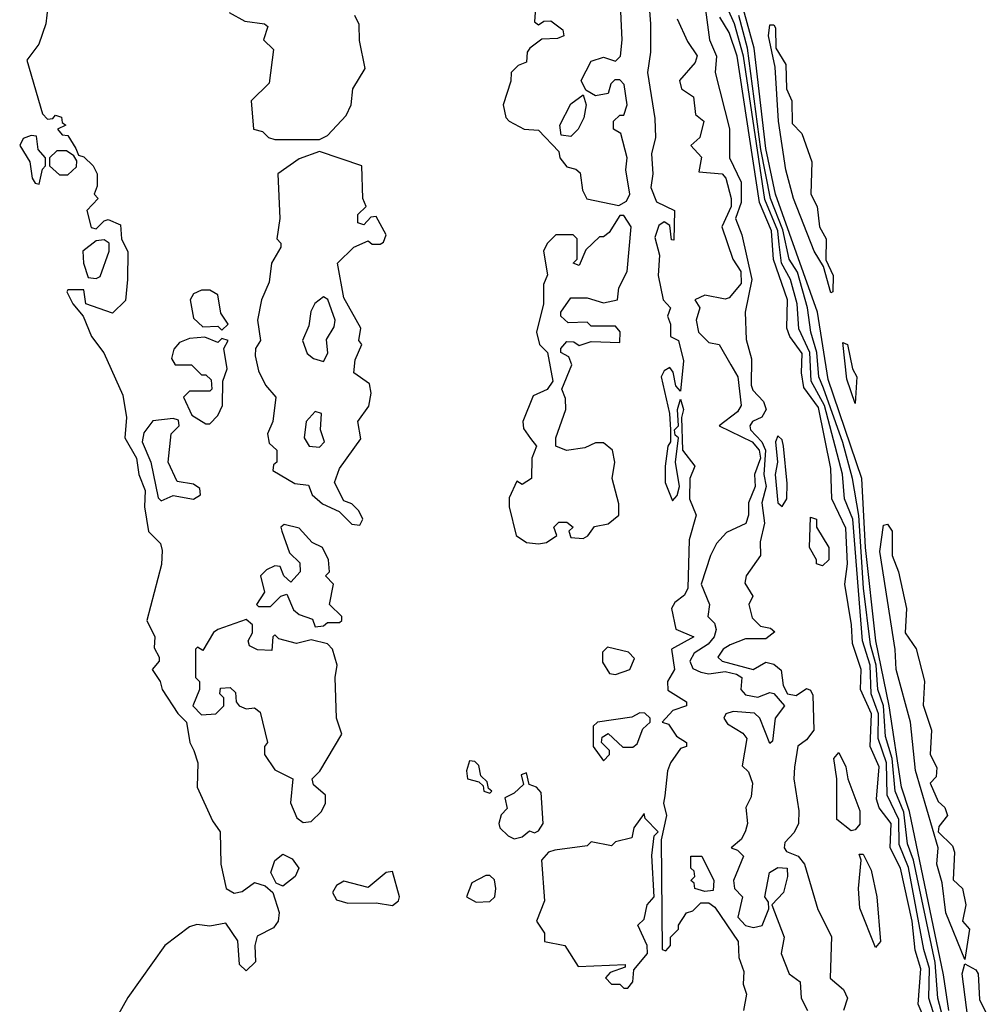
# Model space of a CAD drawing. Extents: x 2889633 to 3052318, y 540750 to 918690.
# Tile 404 of 656: x 3048847 to 3051228, y 692020 to 694445. Entities that reach past the tile are written whole.
import ezdxf

# ---------------------------------------------------------------- set-up
doc = ezdxf.new("R2010")
doc.units = 0

msp = doc.modelspace()

# ---------------------------------------------------------------- linework, layer by layer
at = {"layer": '0CON02XD'}
for points in [[(3051136.2, 692005), (3051122.9, 692092.9), (3051039.2, 692495), (3051019.6, 692555), (3050989.2, 692755), (3050956.2, 692915), (3050930.3, 693145), (3050921.9, 693315), (3050838.9, 693558.9), (3050812.5, 693725), (3050709.2, 694015), (3050685, 694127.5), (3050656.2, 694375), (3050548.5, 694765)], [(3050117.5, 694475), (3050115, 694440), (3050125, 694432.5), (3050138.3, 694441.7), (3050155, 694442.5), (3050185, 694420), (3050187.5, 694405), (3050171.7, 694398.3), (3050133, 694397), (3050103.3, 694375), (3050096.7, 694365), (3050095, 694340), (3050075, 694332.5), (3050057.5, 694315), (3050056.4, 694293.6), (3050037.5, 694235), (3050044.1, 694204.1), (3050052.5, 694195), (3050090, 694175), (3050125, 694173.3), (3050175, 694120), (3050177.5, 694105), (3050195, 694082.5), (3050217, 694077), (3050227.5, 694067.5), (3050233.3, 694025), (3050243.9, 694003.9), (3050323, 693987), (3050341.7, 693998.3), (3050350, 694015), (3050340, 694075), (3050343.3, 694105), (3050327.5, 694165), (3050310, 694175), (3050310, 694195), (3050325, 694210), (3050335, 694210), (3050343.3, 694235), (3050335.7, 694285.7), (3050325, 694296.7), (3050313, 694297), (3050303, 694287), (3050296.4, 694263.6), (3050265, 694257.5), (3050241.7, 694271.7), (3050230, 694295), (3050255, 694342.5), (3050285, 694352.5), (3050315, 694342.5), (3050326.7, 694355), (3050331.2, 694395), (3050321.2, 694605)], [(3050392, 694552), (3050401.2, 694435), (3050401.2, 694365), (3050393.3, 694315), (3050411.7, 694201.7), (3050413.3, 694155), (3050403.3, 694115), (3050406.7, 694065), (3050401.7, 694031.7), (3050416, 693996), (3050460, 693975), (3050458.3, 693901.7), (3050453, 693903), (3050448.3, 693938.3), (3050435, 693947.5), (3050421.7, 693938.3), (3050411.7, 693908.3), (3050423.3, 693865), (3050420, 693815), (3050432.5, 693755), (3050450, 693735), (3050442.5, 693715), (3050450, 693695), (3050450, 693665), (3050470, 693655), (3050482.5, 693605), (3050475, 693530), (3050463, 693543), (3050457, 693577), (3050448.3, 693588.3), (3050435, 693580), (3050427.5, 693565), (3050447.5, 693475), (3050450, 693435), (3050450, 693405), (3050443.3, 693395), (3050436.7, 693345), (3050436.7, 693305), (3050455, 693260), (3050467, 693273), (3050472.5, 693295), (3050462.5, 693355), (3050470, 693415), (3050461.7, 693421.7), (3050460, 693435), (3050470, 693445), (3050467.5, 693485), (3050475, 693510), (3050482.5, 693485), (3050477.5, 693465), (3050480, 693385), (3050510, 693345), (3050497.5, 693315), (3050496.7, 693265), (3050513.3, 693225), (3050496.4, 693163.6), (3050493.3, 693045), (3050485, 693027.5), (3050460.7, 693009.3), (3050452.5, 692995), (3050463.6, 692943.6), (3050507.5, 692925), (3050452.5, 692895), (3050460, 692845), (3050442.5, 692815), (3050443.6, 692793.6), (3050490, 692765), (3050490, 692755), (3050456.2, 692743.8), (3050430, 692715), (3050445, 692710), (3050465, 692680), (3050490, 692665), (3050490, 692655), (3050475, 692650), (3050450, 692615), (3050442.5, 692595), (3050436.4, 692533.6), (3050433.3, 692515), (3050440, 692485), (3050427.5, 692425), (3050430, 692155), (3050438.3, 692151.7), (3050450, 692165), (3050450, 692185), (3050470, 692205), (3050470, 692215), (3050490, 692245), (3050505, 692250), (3050525, 692270), (3050545, 692270), (3050559.3, 692259.3), (3050616.7, 692175), (3050618.8, 692135), (3050630.7, 692100.7), (3050629.3, 692069.3), (3050637.5, 692045), (3050630, 692005)], [(3048921.2, 694521.2), (3048911.2, 694435), (3048894, 694385), (3048864.2, 694345), (3048903, 694213), (3048915, 694200), (3048928.3, 694201.7), (3048935, 694210), (3048950, 694205), (3048951.7, 694191.7), (3048960, 694185), (3048940, 694175), (3048951.7, 694161.7), (3048965, 694160), (3048985, 694127.5), (3048991.7, 694111.7), (3049005, 694107.5), (3049027.5, 694085), (3049037.5, 694065), (3049037.5, 694035), (3049030, 694015), (3049040, 694005), (3049012.5, 693975), (3049023, 693933), (3049035, 693930), (3049055, 693950), (3049065, 693952.5), (3049095, 693940), (3049097.5, 693905), (3049113, 693873), (3049112.5, 693805), (3049107, 693753), (3049075, 693722.5), (3049010, 693745), (3049005, 693780), (3048965, 693780), (3048962.5, 693775), (3048977.5, 693745), (3049003.3, 693715), (3049023.3, 693665), (3049054.2, 693624.2), (3049100.6, 693520.6), (3049110, 693465), (3049105.7, 693415), (3049134.4, 693365), (3049140.6, 693325), (3049155.5, 693285.5), (3049154.3, 693245), (3049164.3, 693184.3), (3049193.3, 693155), (3049197.7, 693137.7), (3049196.4, 693103.6), (3049160, 692965), (3049180, 692925), (3049178.3, 692898.3), (3049190, 692875), (3049190, 692865), (3049173.3, 692845), (3049192.5, 692815), (3049197.5, 692795), (3049236.6, 692736.6), (3049258, 692715), (3049265.8, 692665), (3049275.8, 692645), (3049285.8, 692615), (3049283.8, 692555), (3049322.1, 692472.1), (3049340.6, 692445), (3049342.5, 692365), (3049355.5, 692305.5), (3049375, 692294), (3049395, 692298), (3049425, 692320), (3049451.4, 692311.4), (3049470, 692295), (3049485.9, 692245.9), (3049483.8, 692225), (3049471.7, 692208.3), (3049432.2, 692187.8), (3049426, 692165), (3049427.5, 692125), (3049405, 692102.5), (3049388.3, 692118.3), (3049383.8, 692176.2), (3049355, 692220), (3049315, 692212.5), (3049283.2, 692216.8), (3049265, 692210.8), (3049204, 692165), (3049113, 692037), (3049067.5, 691955)], [(3051103.5, 691983.5), (3051086.7, 692035), (3051088.3, 692108.3), (3051074.6, 692154.6), (3051036.7, 692356.7), (3051013.7, 692413.7), (3051012.7, 692475), (3050984.4, 692535), (3050982.1, 692615), (3050961.8, 692675), (3050963.1, 692735), (3050944.5, 692785), (3050942.1, 692855), (3050923.3, 692915), (3050899.6, 693215), (3050878.6, 693265), (3050874.2, 693325.8), (3050829.6, 693495), (3050796.7, 693555), (3050793.8, 693625), (3050766, 693684), (3050762.2, 693745), (3050745.6, 693805), (3050723.5, 693845), (3050718.3, 693891.7), (3050714.6, 693925), (3050682.4, 694002.4), (3050630.4, 694355), (3050608.2, 694435), (3050576.5, 694505)], [(3050533.3, 694495), (3050546, 694395), (3050563.8, 694355), (3050560, 694315), (3050595.9, 694175.9), (3050595.7, 694105), (3050624.4, 694045), (3050624.5, 693995), (3050610.5, 693955), (3050625.6, 693915), (3050650.8, 693805), (3050633.8, 693725), (3050637, 693657), (3050649.7, 693609.7), (3050649.2, 693545), (3050652.9, 693532.9), (3050679.2, 693505), (3050685.6, 693485), (3050675, 693466.2), (3050652.5, 693455), (3050646, 693445), (3050647.5, 693435), (3050675.3, 693405.3), (3050684.6, 693385), (3050680.4, 693325), (3050686.2, 693295), (3050675.5, 693255), (3050681.4, 693205), (3050671.2, 693158.8), (3050672, 693125), (3050636.7, 693075), (3050633, 693057), (3050653.3, 693025), (3050643.3, 693005), (3050651.7, 692971.7), (3050671.7, 692951.7), (3050696.4, 692946.4), (3050707.5, 692937.5), (3050685, 692920), (3050635, 692920), (3050597.5, 692905), (3050580, 692895), (3050566.7, 692875), (3050577.5, 692865), (3050654.2, 692844.2), (3050685, 692862.9), (3050705, 692858.1), (3050722.7, 692842.7), (3050728, 692805), (3050738.8, 692785), (3050759.7, 692780.3), (3050785, 692797.5), (3050795, 692793.3), (3050801.2, 692781.2), (3050803.1, 692695), (3050785, 692671.2), (3050763.9, 692656.1), (3050756.1, 692603.9), (3050753.8, 692575), (3050766.5, 692496.5), (3050765.5, 692465), (3050755, 692443.3), (3050731.7, 692418.3), (3050730, 692405), (3050736.4, 692396.4), (3050764.5, 692384.5), (3050780, 692365), (3050813.6, 692253.6), (3050847, 692187), (3050844, 692084), (3050876.4, 692056.4), (3050886.7, 692035), (3050876.7, 692005)], [(3049362.7, 694462.7), (3049401.2, 694441.2), (3049450, 694435), (3049458.3, 694428.3), (3049447.5, 694395), (3049471.7, 694371.7), (3049461.7, 694288.3), (3049416.7, 694245), (3049422.5, 694175), (3049445, 694170), (3049460, 694155), (3049475, 694150), (3049585, 694150)], [(3049585, 694150), (3049605, 694160), (3049650.7, 694209.3), (3049663.3, 694235), (3049667.5, 694275), (3049697.5, 694325), (3049684.1, 694394.1), (3049683.3, 694433.3), (3049672.5, 694455)], [(3051085, 691962.5), (3051060.4, 692020.4), (3051067.4, 692107.4), (3051053.4, 692153.4), (3051045.5, 692225), (3051016.9, 692355), (3050991.4, 692405), (3050994.2, 692465), (3050964.2, 692504.2), (3050957.5, 692525), (3050964.2, 692605), (3050942.5, 692655), (3050945.5, 692735), (3050918.6, 692795), (3050920, 692845), (3050898.3, 692908.3), (3050895.8, 692955), (3050880, 693055), (3050886.7, 693105), (3050882.5, 693192.5), (3050848, 693265), (3050845, 693340), (3050815, 693490), (3050778.9, 693538.9), (3050773.1, 693575), (3050775, 693622.5), (3050744.5, 693664.5), (3050737.1, 693685), (3050738.1, 693755), (3050704.1, 693854.1), (3050699.1, 693925), (3050669.6, 693995), (3050614.5, 694355), (3050595, 694413.3), (3050571.4, 694451.4)], [(3051121.8, 691985), (3051108.9, 692035), (3051102.6, 692122.6), (3051049.2, 692375), (3051034.5, 692415), (3051025, 692493.3), (3051003.5, 692545), (3050996.2, 692625), (3050979.8, 692679.8), (3050974.7, 692754.7), (3050960.9, 692795), (3050956.6, 692855), (3050943.1, 692905), (3050926.1, 693045), (3050914, 693224), (3050898.9, 693315), (3050875, 693403.3), (3050827.3, 693537.3), (3050815.5, 693565), (3050810.4, 693625), (3050795.6, 693675), (3050788.1, 693735), (3050762.8, 693822.8), (3050742.2, 693855), (3050727.2, 693927.2), (3050696.2, 694005), (3050673, 694125), (3050640, 694375), (3050618.8, 694455)], [(3050467, 694447), (3050491.7, 694391.7), (3050515.9, 694355.9), (3050510.7, 694339.3), (3050472.5, 694295), (3050477.5, 694275), (3050506.7, 694255), (3050511.7, 694211.7), (3050532.5, 694195), (3050522.5, 694155), (3050500, 694135), (3050526.4, 694106.4), (3050520, 694070), (3050577.5, 694065), (3050586.7, 694055), (3050600, 694005), (3050600, 693985), (3050576.7, 693935), (3050603.8, 693855), (3050623.8, 693825), (3050624, 693795), (3050595, 693760), (3050585, 693756.7), (3050535, 693766.2), (3050510, 693755), (3050522.5, 693735), (3050513.8, 693705), (3050518.8, 693675), (3050545, 693650), (3050570, 693645), (3050598.8, 693595), (3050616, 693565), (3050624, 693495), (3050615, 693478.8), (3050570, 693445), (3050651.4, 693405), (3050668.5, 693385), (3050672.2, 693365), (3050657.5, 693325), (3050658.8, 693295), (3050642, 693255), (3050642.5, 693225), (3050635.7, 693204.3), (3050588.3, 693181.7), (3050563.3, 693155), (3050548.8, 693125), (3050526, 693055), (3050546.7, 693005), (3050542.5, 692975), (3050558.3, 692958.3), (3050563, 692943), (3050558, 692925), (3050543.4, 692906.6), (3050508.8, 692885), (3050498, 692865), (3050505, 692846.7), (3050525, 692838), (3050545, 692833.8), (3050585, 692840), (3050612.7, 692832.7), (3050626.2, 692825), (3050623.8, 692795), (3050635, 692782.5), (3050665, 692776.5), (3050695, 692788), (3050705, 692785.8), (3050731.2, 692755), (3050708.1, 692725), (3050701.7, 692668.3), (3050695, 692662.5), (3050670.6, 692725), (3050657.4, 692737.4), (3050605, 692741.1), (3050586.2, 692735), (3050581.2, 692725), (3050590.6, 692710.6), (3050628.1, 692688.1), (3050638, 692675), (3050627, 692607), (3050642.3, 692592.3), (3050652, 692565), (3050649.3, 692530.7), (3050636.2, 692505), (3050640, 692465), (3050635, 692447.5), (3050625, 692426.7), (3050600, 692405), (3050615, 692400), (3050630, 692385), (3050605.8, 692325), (3050608, 692305), (3050627.5, 692285), (3050616.2, 692235), (3050635, 692214.2), (3050655, 692209.2), (3050675.8, 692214.2), (3050692.5, 692255), (3050691.7, 692271.7), (3050682.5, 692285), (3050694, 692345), (3050715, 692357.1), (3050737.5, 692355), (3050738.8, 692335), (3050728.8, 692295), (3050700, 692265), (3050730, 692185), (3050722.5, 692145), (3050742.5, 692095), (3050770, 692075), (3050772.5, 692035), (3050787.5, 692005)], [(3050845, 693772.5), (3050827, 693837), (3050804.5, 693874.5), (3050753.1, 694005), (3050734.3, 694075), (3050716.7, 694195), (3050707.7, 694327.7), (3050692, 694405), (3050695, 694432.5), (3050705, 694432.5), (3050708.8, 694425), (3050710, 694375), (3050734, 694335), (3050736, 694275), (3050749.2, 694245), (3050749.6, 694189.6), (3050773.8, 694165), (3050798.8, 694095), (3050795.7, 694015), (3050811.4, 693985), (3050817.5, 693935), (3050834, 693905), (3050833.3, 693853.3), (3050851.2, 693815), (3050850, 693775), (3050845, 693772.5)], [(3050205, 694157.5), (3050180.7, 694160.7), (3050177.5, 694185), (3050205, 694237.5), (3050235, 694260), (3050242.5, 694235), (3050236.4, 694203.6), (3050222.5, 694175), (3050205, 694157.5)], [(3048895, 694040), (3048903, 694077), (3048910, 694085), (3048910, 694105), (3048892.5, 694125), (3048888.3, 694158.3), (3048875, 694160), (3048855, 694152.5), (3048846.7, 694135), (3048872, 694095), (3048877.5, 694055), (3048885, 694042.5), (3048895, 694040)], [(3048945, 694062.5), (3048965, 694063.3), (3048987, 694083), (3048987.5, 694097.5), (3048980, 694110), (3048961.7, 694121.7), (3048938.3, 694121.7), (3048920, 694105), (3048920, 694085), (3048945, 694062.5)], [(3049685, 693200), (3049692.5, 693215), (3049682.5, 693235), (3049665, 693252.5), (3049645, 693260), (3049622.5, 693305), (3049635, 693340), (3049687, 693413), (3049680, 693455), (3049707, 693493), (3049712.5, 693525), (3049708.3, 693548.3), (3049670, 693575), (3049673, 693607), (3049690, 693645), (3049682.5, 693655), (3049687.5, 693685), (3049645, 693760), (3049630, 693845), (3049670, 693885), (3049705, 693900), (3049715, 693892.5), (3049735, 693892.5), (3049743, 693897), (3049750, 693915), (3049725, 693960), (3049711.7, 693958.3), (3049695, 693940), (3049680, 693945), (3049680, 693965), (3049700, 693985), (3049692.5, 694005), (3049690, 694085), (3049585, 694120), (3049535, 694102.5), (3049482.5, 694065), (3049487.5, 693955), (3049480, 693905), (3049490, 693895), (3049490, 693885), (3049467.5, 693845), (3049461.7, 693798.3), (3049442.5, 693755), (3049432.5, 693705), (3049440, 693655), (3049427.5, 693635), (3049427, 693617), (3049435, 693580), (3049452.5, 693545), (3049477.5, 693515), (3049470, 693455), (3049457.5, 693425), (3049461.7, 693401.7), (3049480, 693385), (3049480, 693355), (3049471.7, 693348.3), (3049470, 693335), (3049525, 693302.5), (3049558.3, 693298.3), (3049567.5, 693275), (3049592.7, 693252.7), (3049633.6, 693233.6), (3049665, 693202.5), (3049685, 693200)], [(3050125, 693153.8), (3050145, 693157.5), (3050170, 693175), (3050162.5, 693195), (3050175, 693207.5), (3050195, 693207.5), (3050210, 693195), (3050200, 693185), (3050205, 693170), (3050235, 693167.5), (3050246.4, 693173.6), (3050263, 693197), (3050297, 693203), (3050322.5, 693225), (3050323, 693253), (3050306.7, 693315), (3050313.3, 693355), (3050307.5, 693385), (3050285, 693402.5), (3050265, 693402.5), (3050239.3, 693390.7), (3050193.9, 693383.9), (3050167.5, 693395), (3050167.5, 693415), (3050192.5, 693485), (3050191.7, 693511.7), (3050182.5, 693535), (3050207.5, 693595), (3050200, 693615), (3050180, 693625), (3050180, 693635), (3050195, 693652.5), (3050211.7, 693651.7), (3050225, 693642.5), (3050255, 693652.5), (3050325, 693650), (3050326.4, 693676.4), (3050315, 693690), (3050255, 693690), (3050245, 693700), (3050198.3, 693698.3), (3050180, 693715), (3050180, 693725), (3050205, 693760), (3050245, 693760), (3050285, 693747.5), (3050320, 693755), (3050322.5, 693785), (3050343.8, 693825), (3050353.3, 693935), (3050335, 693962.5), (3050325, 693962.5), (3050299.3, 693920.7), (3050285, 693910), (3050275, 693910), (3050241.7, 693878.3), (3050225, 693840), (3050210, 693845), (3050220, 693855), (3050220, 693905), (3050210, 693915), (3050167.5, 693915), (3050146.4, 693893.6), (3050137.5, 693875), (3050147, 693817), (3050137, 693793), (3050137.5, 693745), (3050120, 693675), (3050127.5, 693645), (3050147.5, 693625), (3050160, 693555), (3050146.1, 693533.9), (3050111.7, 693518.3), (3050086.2, 693455), (3050088.3, 693438.3), (3050105, 693413.3), (3050120, 693395), (3050108.8, 693365), (3050107.5, 693315), (3050085, 693300), (3050071.7, 693308.3), (3050053, 693267), (3050052.5, 693245), (3050070, 693175), (3050095, 693157.5), (3050125, 693153.8)], [(3049035, 693807.5), (3049045, 693812.5), (3049067.5, 693875), (3049067.5, 693895), (3049055, 693902.5), (3049035, 693900), (3049002.5, 693875), (3049003.8, 693845), (3049015, 693810), (3049035, 693807.5)], [(3049345, 693680), (3049360, 693695), (3049342.5, 693722.5), (3049335, 693767.5), (3049315, 693778.8), (3049295, 693778.8), (3049275, 693770), (3049266.7, 693755), (3049275, 693710), (3049298.3, 693688.3), (3049335, 693690), (3049345, 693680)], [(3049595, 693603.3), (3049606.1, 693623.9), (3049603, 693657), (3049621.7, 693688.3), (3049624.2, 693705), (3049605.6, 693755.6), (3049595, 693762.5), (3049574.2, 693745.8), (3049564.1, 693725.9), (3049559.3, 693690.7), (3049543.3, 693655), (3049555, 693622.5), (3049570.4, 693610.4), (3049595, 693603.3)], [(3049315, 693450), (3049335, 693470), (3049346.7, 693495), (3049347.5, 693555), (3049357.5, 693585), (3049350, 693635), (3049360, 693655), (3049345, 693660), (3049335, 693650), (3049303, 693663), (3049265, 693660), (3049240.4, 693649.6), (3049226.4, 693633.6), (3049220.7, 693610.7), (3049230, 693595), (3049270, 693595), (3049295, 693570), (3049305, 693570), (3049318.3, 693558.3), (3049320, 693535), (3049315, 693530), (3049265, 693530), (3049250, 693515), (3049270.7, 693470.7), (3049305, 693450), (3049315, 693450)], [(3050905, 693500), (3050885, 693560), (3050875, 693650), (3050886.7, 693645), (3050898.8, 693585), (3050909.2, 693565), (3050905, 693500)], [(3049585, 693392.5), (3049597.5, 693405), (3049587.5, 693435), (3049590, 693475), (3049575, 693480), (3049552.5, 693455), (3049547.5, 693415), (3049560, 693395), (3049585, 693392.5)], [(3049195, 693260), (3049225, 693273.3), (3049275, 693263.8), (3049292.5, 693275), (3049290.7, 693290.7), (3049275, 693301.2), (3049235, 693307.5), (3049212.5, 693355), (3049220, 693425), (3049240, 693445), (3049238.3, 693458.3), (3049225, 693462.5), (3049175, 693456.7), (3049152.3, 693427.7), (3049148.8, 693405), (3049170, 693355), (3049187.5, 693267.5), (3049195, 693260)], [(3050725, 693246.2), (3050736.5, 693265), (3050737.3, 693302.7), (3050728.5, 693395), (3050725, 693410), (3050715, 693420), (3050708.6, 693405), (3050713.6, 693355), (3050708.2, 693325), (3050714.4, 693255), (3050725, 693246.2)], [(3050825, 693100), (3050810, 693105), (3050810, 693115), (3050792.5, 693145), (3050795, 693220), (3050810, 693215), (3050810, 693195), (3050840, 693145), (3050840, 693115), (3050825, 693100)], [(3049575, 692950), (3049595, 692952.5), (3049605, 692960), (3049635, 692960), (3049640, 692965), (3049640, 692975), (3049610, 693005), (3049620, 693055), (3049600, 693075), (3049610, 693085), (3049607.5, 693115), (3049592.5, 693145), (3049567.5, 693157.5), (3049535, 693192.5), (3049498.3, 693201.7), (3049490, 693195), (3049492.5, 693185), (3049511.7, 693131.7), (3049537, 693107), (3049537.5, 693085), (3049515, 693060), (3049497.5, 693075), (3049488.3, 693098.3), (3049475, 693100), (3049455, 693090), (3049440, 693075), (3049450, 693035), (3049430, 693005), (3049435, 693000), (3049465, 693000), (3049490, 693025), (3049505, 693030), (3049521.7, 692991.7), (3049535, 692980), (3049568.3, 692968.3), (3049575, 692950)], [(3051175, 692130), (3051128.8, 692245), (3051119.3, 692319.3), (3051106.7, 692365), (3051110, 692405), (3051054.1, 692595.9), (3051041.2, 692715), (3051006.2, 692845), (3051004, 692894), (3050966, 693135), (3050975, 693200), (3050985, 693202.5), (3050996, 693185), (3050996, 693125), (3051012, 693085), (3051032, 692995), (3051028.8, 692935), (3051055.8, 692895.8), (3051076.1, 692816.1), (3051073, 692757), (3051093.3, 692695), (3051090, 692635), (3051106.4, 692603.6), (3051105, 692580), (3051090, 692565), (3051109.3, 692519.3), (3051126.2, 692505), (3051132.5, 692485), (3051111.7, 692458.3), (3051110, 692445), (3051145, 692410), (3051150, 692395), (3051146.7, 692326.7), (3051170, 692305), (3051177.5, 692265), (3051170, 692225), (3051186.7, 692205), (3051175, 692130)], [(3049545, 692467.5), (3049565, 692470), (3049590, 692495), (3049600, 692515), (3049600, 692535), (3049570.7, 692560.7), (3049567.5, 692575), (3049586.1, 692593.9), (3049640, 692685), (3049627.5, 692725), (3049623.8, 692825), (3049628.8, 692855), (3049617.5, 692895), (3049605, 692907.5), (3049565, 692917.5), (3049528.3, 692908.3), (3049485, 692920), (3049475, 692930), (3049470, 692925), (3049468.3, 692891.7), (3049433, 692893), (3049413, 692903), (3049410, 692915), (3049420, 692935), (3049420, 692955), (3049405, 692967.5), (3049335, 692943.3), (3049324, 692936), (3049298.3, 692891.7), (3049285, 692900), (3049280, 692895), (3049280, 692825), (3049290, 692815), (3049290, 692795), (3049273.3, 692755), (3049295, 692733.3), (3049330, 692735), (3049350, 692755), (3049350, 692775), (3049340, 692785), (3049341.7, 692798.3), (3049365, 692800), (3049378.3, 692788.3), (3049380, 692765), (3049387.5, 692755), (3049405, 692747.5), (3049425, 692750), (3049439.3, 692739.3), (3049457.5, 692665), (3049450, 692655), (3049450, 692635), (3049475, 692597.5), (3049520, 692575), (3049513.6, 692516.4), (3049529.3, 692479.3), (3049545, 692467.5)], [(3050315, 692832.5), (3050350, 692845), (3050361.7, 692871.7), (3050347, 692887), (3050295, 692900), (3050283, 692887), (3050283, 692863), (3050300, 692835), (3050315, 692832.5)], [(3050285, 692620), (3050300, 692635), (3050300, 692645), (3050280, 692665), (3050281.7, 692678.3), (3050297, 692687), (3050333, 692653), (3050357, 692653), (3050368.3, 692661.7), (3050381.7, 692698.3), (3050400, 692715), (3050400, 692725), (3050387, 692737), (3050375, 692737.5), (3050355, 692727.5), (3050270, 692715), (3050260, 692705), (3050260, 692655), (3050285, 692620)], [(3050895, 692447.5), (3050860, 692475), (3050860, 692575), (3050852.5, 692625), (3050865, 692640), (3050882.5, 692605), (3050887.5, 692575), (3050916.4, 692496.4), (3050916.4, 692463.6), (3050905, 692450), (3050895, 692447.5)], [(3050005, 692540), (3050010, 692545), (3050001.7, 692551.7), (3049998.3, 692568.3), (3049982.5, 692582.5), (3049978.3, 692608.3), (3049968.3, 692618.3), (3049955, 692620), (3049947.5, 692595), (3049950, 692575), (3049978.3, 692568.3), (3049988.3, 692558.3), (3049990, 692545), (3050005, 692540)], [(3050065, 692427.5), (3050085, 692432.5), (3050103, 692447), (3050115, 692442.5), (3050125, 692447.5), (3050136.7, 692465), (3050131.7, 692541.7), (3050120, 692555), (3050101.7, 692561.7), (3050095, 692590), (3050082.5, 692585), (3050088.3, 692561.7), (3050065, 692540), (3050041.7, 692528.3), (3050047.5, 692502.5), (3050033, 692487), (3050027.5, 692465), (3050030, 692455), (3050050, 692435), (3050065, 692427.5)], [(3050345, 692060), (3050357.5, 692075), (3050360, 692105), (3050393.3, 692145), (3050392.5, 692165), (3050370, 692215), (3050385, 692230), (3050392.5, 692265), (3050410, 692285), (3050403.8, 692386.2), (3050410, 692435), (3050420, 692445), (3050387.5, 692477.5), (3050385, 692490), (3050360, 692455), (3050355, 692430), (3050315, 692420), (3050305, 692410), (3050255, 692420), (3050245, 692410), (3050165, 692400), (3050150, 692395), (3050132.5, 692375), (3050140, 692275), (3050120, 692225), (3050140, 692195), (3050140, 692175), (3050190, 692165), (3050223, 692113), (3050338.3, 692118.3), (3050338.3, 692111.7), (3050301.7, 692098.3), (3050290, 692085), (3050305, 692070), (3050325, 692070), (3050335, 692060), (3050345, 692060)], [(3049495, 692311.2), (3049478.3, 692318.3), (3049465.8, 692345), (3049475, 692373.8), (3049495, 692390), (3049518.1, 692378.1), (3049534.2, 692355), (3049525.5, 692334.5), (3049495, 692311.2)], [(3050955, 692160), (3050917, 692257), (3050913.8, 692305), (3050920, 692375), (3050915, 692390), (3050925, 692390), (3050945, 692350), (3050958.8, 692285), (3050967.5, 692175), (3050955, 692160)], [(3050535, 692297.5), (3050510, 692305), (3050508.3, 692318.3), (3050500, 692325), (3050510, 692335), (3050508.3, 692348.3), (3050500, 692355), (3050500, 692385), (3050527.5, 692385), (3050556.7, 692325), (3050555, 692300), (3050535, 692297.5)], [(3049765, 692263.3), (3049780, 692275), (3049782.5, 692285), (3049765, 692347.5), (3049750, 692345), (3049705, 692307.5), (3049645, 692323.3), (3049627, 692313), (3049617.5, 692295), (3049627, 692277), (3049655, 692268.8), (3049725, 692270), (3049765, 692263.3)], [(3049971.7, 692271.7), (3050005, 692273.3), (3050017.5, 692285), (3050020, 692305), (3050016.2, 692326.2), (3050005, 692337.5), (3049995, 692337.5), (3049960.7, 692319.3), (3049947.5, 692285), (3049971.7, 692271.7)], [(3051186.7, 691955), (3051168.8, 692095), (3051175, 692120), (3051202.5, 692105), (3051208, 692095), (3051211.7, 692031.7), (3051228.3, 691998.3)]]:
    msp.add_lwpolyline(points, dxfattribs=at)

doc.saveas('drawing.dxf')
